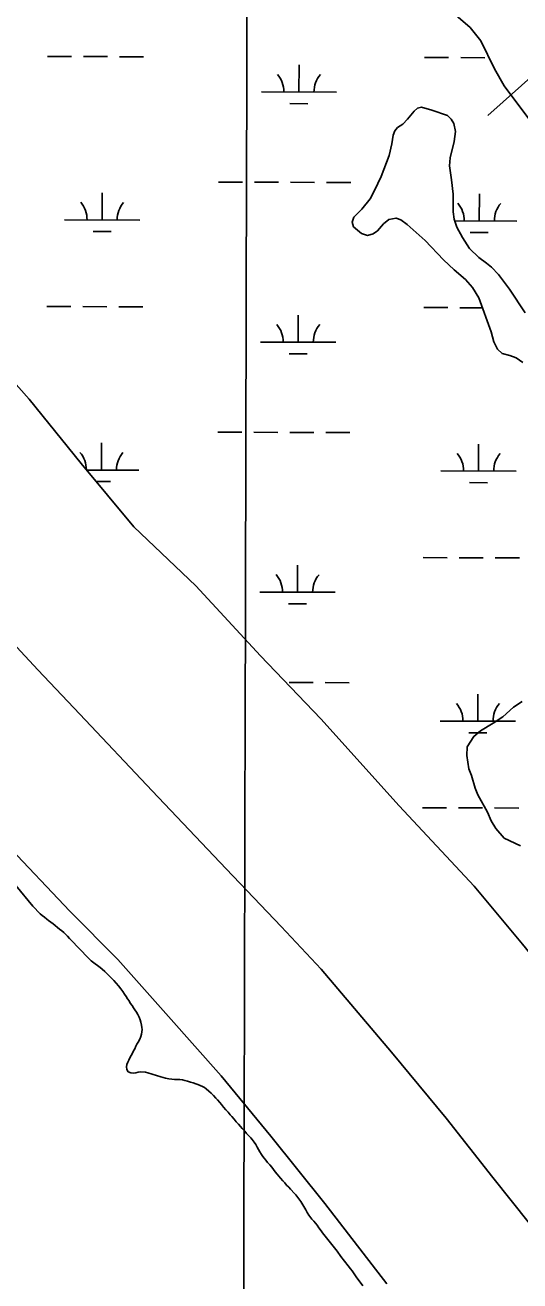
# Model space of a CAD drawing. Extents: x 3161665 to 3199565, y 885729 to 911164.
# Drawn here: x 3186498 to 3187156, y 895075 to 896745 of the extents above; entities that cross this region are included whole.
import ezdxf

# ---------------------------------------------------------------- set-up
doc = ezdxf.new("R2010")
doc.units = 0
for name, color, linetype in [('V-GRID-MAJR', 7, 'Continuous'), ('V-LEVE-TOET', 7, 'Continuous'), ('V-SITE-VEGE', 7, 'Continuous'), ('V-TOPO-SHOR', 7, 'Continuous'), ('V-WETL-SWMP', 7, 'Continuous')]:
    doc.layers.add(name, color=color, linetype=linetype)

msp = doc.modelspace()

# ---------------------------------------------------------------- linework, layer by layer
at = {"layer": 'V-GRID-MAJR'}
msp.add_spline([(3186778.5, 891137.7), (3186794.3, 897197.4), (3186810.2, 903260.2), (3186826.1, 909323), (3186826.1, 909326.1)], degree=3, dxfattribs=at)
at = {"layer": 'V-LEVE-TOET'}
for points in [[(3186979.5, 895070.5), (3186896.8, 895177.7), (3186825.2, 895267.1), (3186758.8, 895347.4), (3186689, 895426.1), (3186621.6, 895502.1), (3186557.7, 895566.3), (3186472.2, 895656.6), (3186391.7, 895743.6), (3186302.9, 895840.5), (3186143.8, 896009.3), (3186061.6, 896096.9), (3185934.6, 896232), (3185829.2, 896345.7), (3185809, 896364.4), (3185790.1, 896379.7), (3185774.5, 896389.6), (3185753, 896396.4)], [(3187689.8, 894472.3), (3187656.2, 894524.9), (3187636.5, 894556.3), (3187613, 894592.2), (3187591.4, 894619.8), (3187534.8, 894694.2), (3187438.8, 894812.4), (3187344.3, 894932.7), (3187273.4, 895021.5), (3187227.4, 895078.6), (3187193.8, 895120.4), (3187120.3, 895212.1), (3187058.4, 895290.9), (3186985.5, 895378.9), (3186892.1, 895489.3), (3186838.8, 895545.9), (3186765.6, 895622.8), (3186667.1, 895726.6), (3186570.8, 895828.6), (3186514.9, 895887.4), (3186452.4, 895954.4), (3186381, 896031.3), (3186299.6, 896115.4), (3186232.9, 896183)]]:
    msp.add_lwpolyline(points, dxfattribs=at)
at = {"layer": 'V-SITE-VEGE'}
msp.add_lwpolyline([(3187157.2, 895653.1), (3187135.7, 895663.5), (3187124.4, 895676.4), (3187118.1, 895686.6), (3187113.2, 895698.1), (3187100.7, 895721.1), (3187097, 895730.1), (3187092.1, 895746.7), (3187088.4, 895755.6), (3187086.1, 895773.4), (3187086.2, 895784.9), (3187095.2, 895798.8), (3187104.2, 895806.3), (3187120.9, 895816.3), (3187133.7, 895825), (3187147.8, 895837.6), (3187159.3, 895845.1)], dxfattribs=at)
at = {"layer": 'V-TOPO-SHOR'}
for points in [[(3186921.4, 897905.8), (3187744.1, 897035.9), (3187497.8, 896877.3), (3187487, 896888.2), (3187179.1, 896682.7), (3187113.9, 896624.9)], [(3187160.3, 896296.4), (3187151.5, 896302.5), (3187143.2, 896305.4), (3187133.1, 896308.2), (3187126.5, 896314.1), (3187121.6, 896323.6), (3187118.1, 896336.9), (3187101.9, 896382.4), (3187093.6, 896396.2), (3187083.9, 896406.6), (3187069.2, 896419.3), (3187054.9, 896432.8), (3187030.6, 896458.5), (3187006.6, 896479.6), (3186998.2, 896486.2), (3186991.7, 896488.4), (3186982, 896486.3), (3186975.1, 896480.9), (3186966.9, 896471.2), (3186961.4, 896467.4), (3186953.7, 896465.3), (3186945.6, 896468), (3186934.9, 896476.9), (3186933.1, 896482.7), (3186935.6, 896489.6), (3186946, 896500.3), (3186957.1, 896513.8), (3186963.1, 896525.1), (3186972.1, 896543.7), (3186982.5, 896571.4), (3186986.3, 896587.1), (3186987.9, 896598.5), (3186990, 896604.3), (3186993.6, 896608.7), (3187000.7, 896613.1), (3187007, 896619.8), (3187016, 896630.6), (3187020.3, 896634.7), (3187025.6, 896635.8), (3187039.1, 896632), (3187060, 896624.9), (3187065.1, 896619.7), (3187068.5, 896614.1), (3187070.8, 896603.6), (3187069, 896590.1), (3187063.8, 896568.6), (3187062.7, 896557.7), (3187065.3, 896539.3), (3187067.6, 896520.3), (3187067.9, 896507.2), (3187067.8, 896496.5), (3187069.1, 896487.1), (3187072.7, 896476.2), (3187080.1, 896462.3), (3187089.3, 896447.7), (3187101.9, 896435.7), (3187112.2, 896428.4), (3187118.8, 896423.2), (3187128.2, 896413.2), (3187142.6, 896393.9), (3187163.5, 896362.4)], [(3186485.7, 895600.5), (3186508.2, 895572.9), (3186518.1, 895562.9), (3186521, 895560.5), (3186524, 895558.3), (3186527.1, 895555.8), (3186529.4, 895553.8), (3186532.3, 895551.8), (3186535.4, 895549.4), (3186537.9, 895547.5), (3186541.3, 895544.7), (3186543.9, 895542.5), (3186546.9, 895540.4), (3186549.6, 895537.9), (3186551.9, 895535.9), (3186554.6, 895533), (3186557.3, 895530.1), (3186560.6, 895526.5), (3186562.8, 895524.4), (3186566.3, 895520.4), (3186586, 895500.4), (3186591.4, 895496.2), (3186594.5, 895494), (3186597.9, 895491.5), (3186600.8, 895489), (3186604.1, 895486.1), (3186607.1, 895483.2), (3186610.3, 895480.1), (3186613.7, 895476.6), (3186616.2, 895474), (3186619.2, 895470.6), (3186622.2, 895466.9), (3186625.4, 895463), (3186628, 895459.5), (3186630.3, 895456.1), (3186632.6, 895452.7), (3186634.3, 895449.8), (3186636.4, 895446.9), (3186638.1, 895444), (3186640.4, 895440.9), (3186642.4, 895437.9), (3186644.2, 895435.2), (3186646.2, 895431.9), (3186648, 895428.7), (3186649.7, 895425.2), (3186651.1, 895421.9), (3186652, 895418.5), (3186653.1, 895414.9), (3186653.5, 895411.8), (3186653.7, 895408.8), (3186653.5, 895405.7), (3186653.1, 895402.6), (3186652.2, 895399.8), (3186650.7, 895396), (3186648.4, 895392.2), (3186646.9, 895389.5), (3186645.4, 895386.7), (3186643.9, 895383.3), (3186642.4, 895380.4), (3186641.1, 895377.6), (3186639.3, 895374.2), (3186637.6, 895371.2), (3186636.3, 895368.2), (3186634.7, 895365.4), (3186633.3, 895362.4), (3186633.1, 895359.1), (3186633.4, 895355.6), (3186635.4, 895352.8), (3186638.9, 895351.3), (3186642.1, 895350.8), (3186645.5, 895351.2), (3186648.6, 895352.2), (3186651.7, 895352.6), (3186658.4, 895352.1), (3186661.5, 895351.5), (3186678.7, 895345.9), (3186681.8, 895345.1)], [(3186681.8, 895345.1), (3186684.8, 895344.3), (3186689.4, 895343.4), (3186693.2, 895342.8), (3186696.8, 895342.6), (3186700.1, 895342.6), (3186704, 895342.4), (3186707.4, 895341.8), (3186710.6, 895341), (3186714.2, 895340), (3186718.3, 895338.9), (3186721.8, 895337.9), (3186725.2, 895336.8), (3186728.1, 895335.8), (3186731.2, 895334.5), (3186734, 895333.3), (3186736.7, 895331.6), (3186739.2, 895329.9), (3186742.6, 895327), (3186745.5, 895324.4), (3186748.7, 895321.1), (3186752, 895317.6), (3186754.1, 895315.2), (3186757, 895311.7), (3186759.3, 895309.2), (3186762.3, 895305.6), (3186765.4, 895302), (3186768.2, 895298.9), (3186771, 895295.6), (3186773.2, 895293), (3186776.1, 895289.7), (3186779, 895286.3), (3186781.9, 895282.9), (3186784.6, 895279.9), (3186786.9, 895277.3), (3186790.3, 895273.5), (3186792.9, 895270.7), (3186795.6, 895267.7), (3186798.3, 895264.8), (3186800.3, 895262.5), (3186802.8, 895259.2), (3186805.1, 895255.8), (3186806.9, 895252.5), (3186808.7, 895249.3), (3186810.5, 895246.2), (3186812.7, 895242.7), (3186814.6, 895240.1), (3186816.4, 895237.7), (3186818.4, 895235), (3186820.8, 895232.2), (3186823.9, 895228.7), (3186826.3, 895225.7), (3186828.6, 895222.6), (3186830.9, 895219.8), (3186833.4, 895216.7), (3186835.9, 895213.7), (3186838.1, 895211.2), (3186841.1, 895207.7), (3186843.6, 895204.8), (3186846.1, 895201.8), (3186849.1, 895199), (3186851.4, 895196.6), (3186856.4, 895191), (3186858.4, 895188.8), (3186865.2, 895180), (3186871.6, 895169.2), (3186873.5, 895165.4), (3186875.8, 895162), (3186879.8, 895156.5), (3186882.2, 895153.8), (3186886.6, 895148.5), (3186889.1, 895144.9), (3186891.9, 895141.3), (3186893.9, 895138.3), (3186897.3, 895133.9), (3186913.3, 895114), (3186918.4, 895106.8), (3186928, 895094.5), (3186931.1, 895090.6), (3186933.2, 895087.8), (3186935, 895085.3), (3186937, 895082.5), (3186939.7, 895078.6), (3186942.4, 895074.6), (3186947.4, 895067.8)]]:
    msp.add_lwpolyline(points, dxfattribs=at)
at = {"layer": 'V-WETL-SWMP'}
for p, q in [((3186527.7, 896703.3), (3186559.7, 896703.2)), ((3186575.7, 896703.2), (3186607.7, 896703.1)), ((3186623.7, 896703), (3186655.7, 896703)), ((3187029.7, 896701.9), (3187061.7, 896701.8)), ((3187077.7, 896701.8), (3187109.7, 896701.7)), ((3186862.5, 896656), (3186862.6, 896692)), ((3186812.5, 896656.1), (3186912.5, 896655.8)), ((3186850.4, 896640.6), (3186874.4, 896640.5)), ((3186755.3, 896536.2), (3186787.3, 896536.1)), ((3186803.3, 896536), (3186835.3, 896536)), ((3186851.3, 896535.9), (3186883.3, 896535.8)), ((3186899.3, 896535.8), (3186931.3, 896535.7)), ((3186600.6, 896485.9), (3186600.7, 896521.9)), ((3187102.5, 896484.5), (3187102.6, 896520.5)), ((3186550.6, 896486), (3186650.6, 896485.7)), ((3187069.9, 896484.6), (3187152.5, 896484.3)), ((3186588.5, 896470.5), (3186612.5, 896470.4)), ((3187090.4, 896469.1), (3187114.4, 896469)), ((3186526.8, 896370.6), (3186558.8, 896370.5)), ((3186574.8, 896370.5), (3186606.8, 896370.4)), ((3186622.8, 896370.4), (3186654.8, 896370.3)), ((3187028.7, 896369.2), (3187060.7, 896369.2)), ((3187076.7, 896369.1), (3187106.6, 896369)), ((3186861.5, 896323.3), (3186861.6, 896359.3)), ((3186811.5, 896323.4), (3186911.5, 896323.1)), ((3186849.5, 896307.9), (3186873.5, 896307.8)), ((3186754.4, 896203.5), (3186786.4, 896203.4)), ((3186802.4, 896203.4), (3186834.4, 896203.3)), ((3186850.4, 896203.2), (3186882.4, 896203.2)), ((3186898.4, 896203.1), (3186930.4, 896203)), ((3186599.6, 896153.2), (3186599.7, 896189.2)), ((3187101.5, 896151.8), (3187101.6, 896187.8)), ((3186579.8, 896153.2), (3186649.6, 896153.1)), ((3187051.5, 896151.9), (3187151.5, 896151.7)), ((3186592.6, 896137.8), (3186611.6, 896137.7)), ((3187089.5, 896136.4), (3187113.5, 896136.3)), ((3187027.8, 896036.6), (3187059.8, 896036.5)), ((3187075.8, 896036.4), (3187107.8, 896036.4)), ((3187123.8, 896036.3), (3187155.8, 896036.2)), ((3186860.6, 895990.6), (3186860.7, 896026.6)), ((3186810.6, 895990.7), (3186910.6, 895990.5)), ((3186848.6, 895975.2), (3186872.6, 895975.1)), ((3186849.4, 895870.6), (3186881.4, 895870.5)), ((3186897.4, 895870.4), (3186929.4, 895870.3)), ((3187100.6, 895819.1), (3187100.7, 895855.1)), ((3187050.6, 895819.3), (3187150.6, 895819)), ((3187088.6, 895803.7), (3187112.6, 895803.7)), ((3187026.9, 895703.9), (3187058.9, 895703.8)), ((3187074.9, 895703.8), (3187106.9, 895703.7)), ((3187122.9, 895703.6), (3187154.9, 895703.5))]:
    msp.add_line(p, q, dxfattribs=at)
for points in [[(3187290, 895368.6), (3187223.8, 895443.9), (3187159.9, 895522.5), (3187095.7, 895599.4), (3186995.7, 895706.6), (3186891.4, 895822.2), (3186811.1, 895905.9), (3186725.2, 895999.1), (3186642.7, 896077.5), (3186572.8, 896161.7), (3186503.3, 896247.5), (3186469.3, 896285.8), (3186400.3, 896353.6), (3186354.5, 896399.9), (3186288.6, 896468.3), (3186193.9, 896558.4), (3186133.1, 896621.6), (3186069.1, 896695), (3185984.6, 896795.6)], [(3187027.2, 896796.4), (3187090.3, 896741.9), (3187104.3, 896723.9), (3187122.8, 896686.9), (3187135.4, 896664.1), (3187172.3, 896615.1)], [(3187163.5, 896362.4), (3187142.6, 896393.9), (3187128.2, 896413.2), (3187118.8, 896423.2), (3187112.2, 896428.4), (3187101.9, 896435.7), (3187089.3, 896447.7), (3187080.1, 896462.3), (3187072.7, 896476.2), (3187069.1, 896487.1), (3187067.8, 896496.5), (3187067.9, 896507.2), (3187067.6, 896520.3), (3187065.3, 896539.3), (3187062.7, 896557.7), (3187063.8, 896568.6), (3187069, 896590.1), (3187070.8, 896603.6), (3187068.5, 896614.1), (3187065.1, 896619.7), (3187060, 896624.9), (3187039.1, 896632), (3187025.6, 896635.8), (3187020.3, 896634.7), (3187016, 896630.6), (3187007, 896619.8), (3187000.7, 896613.1), (3186993.6, 896608.7), (3186990, 896604.3), (3186987.9, 896598.5), (3186986.3, 896587.1), (3186982.5, 896571.4), (3186972.1, 896543.7), (3186963.1, 896525.1), (3186957.1, 896513.8), (3186946, 896500.3), (3186935.6, 896489.6), (3186933.1, 896482.7), (3186934.9, 896476.9), (3186945.6, 896468), (3186953.7, 896465.3), (3186961.4, 896467.4), (3186966.9, 896471.2), (3186975.1, 896480.9), (3186982, 896486.3), (3186991.7, 896488.4), (3186998.2, 896486.2), (3187006.6, 896479.6), (3187030.6, 896458.5), (3187054.9, 896432.8), (3187069.2, 896419.3), (3187083.9, 896406.6), (3187093.6, 896396.2), (3187101.9, 896382.4), (3187118.1, 896336.9), (3187121.6, 896323.6), (3187126.5, 896314.1), (3187133.1, 896308.2), (3187143.2, 896305.4), (3187151.5, 896302.5), (3187160.3, 896296.4)]]:
    msp.add_lwpolyline(points, dxfattribs=at)
for centre, start, end in [((3186807.2, 896656.6), 359.0698, 40.6135), ((3186917.7, 896656.3), 139.0698, 180.6135), ((3186545.3, 896486.5), 359.0698, 40.6135), ((3186655.8, 896486.2), 139.0698, 180.6135), ((3187047.2, 896485.1), 359.0698, 40.6135), ((3187157.7, 896484.8), 139.0698, 180.6135), ((3186806.3, 896323.9), 359.0698, 40.6135), ((3186916.8, 896323.6), 139.0698, 180.6135), ((3186544.4, 896153.8), 359.3205, 40.6135), ((3186654.9, 896153.5), 139.0698, 180.6135), ((3187046.3, 896152.4), 359.0698, 40.6135), ((3187156.8, 896152.1), 139.0698, 180.6135), ((3186805.4, 895991.2), 359.0698, 40.6135), ((3186915.9, 895990.9), 139.0698, 180.6135), ((3187045.4, 895819.8), 359.0698, 40.6135), ((3187155.9, 895819.5), 139.0698, 180.6135)]:
    msp.add_arc(centre, 35.2, start, end, dxfattribs=at)

doc.saveas('drawing.dxf')
